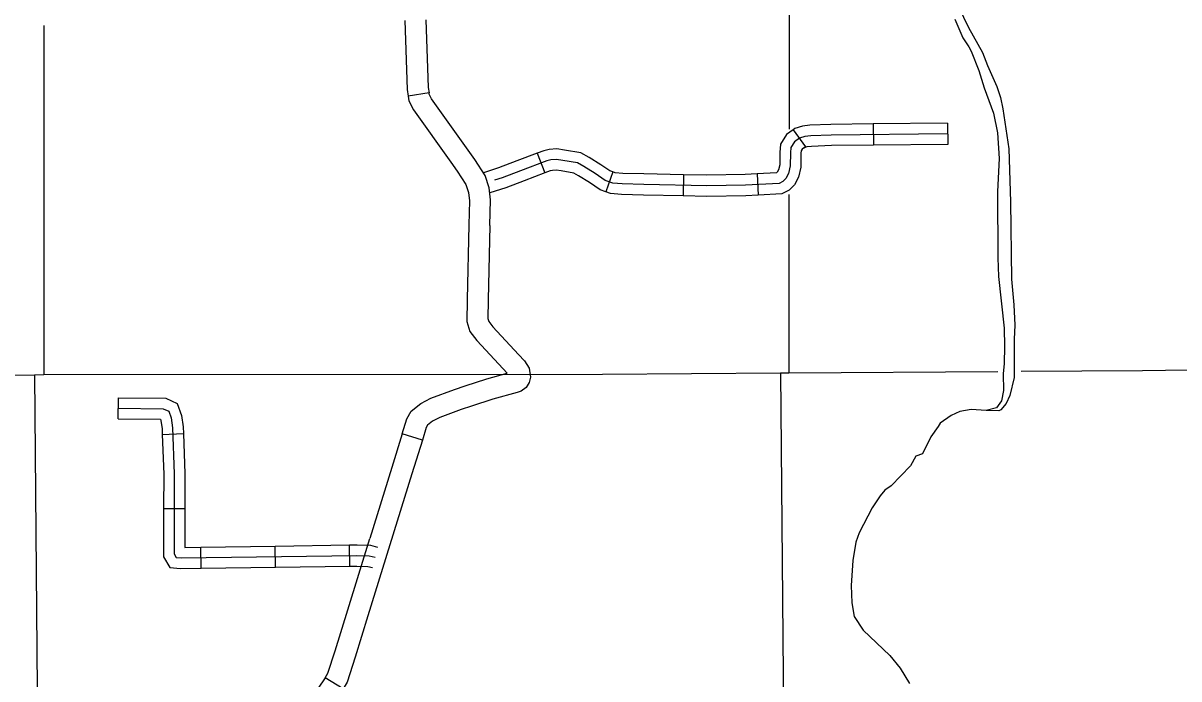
# Model space of a CAD drawing. Extents: x 1373862 to 1376999, y 1168398 to 1170455.
# Drawn here: x 1375246.2 to 1375410.3, y 1168749.6 to 1168842.6 of the extents above; entities that cross this region are included whole.
import ezdxf

# ---------------------------------------------------------------- set-up
doc = ezdxf.new("R2010")
doc.units = 0
for name, color, linetype in [('Level 31', 7, 'Continuous'), ('Level 32', 7, 'Continuous'), ('Level 35', 7, 'Continuous'), ('Level 4', 7, 'Continuous'), ('Level 5', 7, 'Continuous')]:
    doc.layers.add(name, color=color, linetype=linetype)

msp = doc.modelspace()

# ---------------------------------------------------------------- linework, layer by layer
at = {"layer": 'Level 31'}
for p, q in [((1375303.87, 1168832.76), (1375300.91, 1168832.29)), ((1375302.92, 1168783.49), (1375300.05, 1168784.38)), ((1375291.68, 1168748.23), (1375289.12, 1168749.79))]:
    msp.add_line(p, q, dxfattribs=at)
for points in [[(1375300.43, 1168843.02), (1375300.76, 1168833.23), (1375300.91, 1168832.29)], [(1375303.43, 1168843.12), (1375303.75, 1168833.52), (1375303.87, 1168832.76)], [(1375300.91, 1168832.29), (1375301.01, 1168831.61), (1375301.67, 1168830.33), (1375306.98, 1168822.9)], [(1375309.42, 1168824.64), (1375304.24, 1168831.9), (1375303.9, 1168832.56), (1375303.87, 1168832.76)], [(1375312.51, 1168813.94), (1375312.6, 1168817.58), (1375312.39, 1168819.28), (1375311.82, 1168821.03), (1375310.37, 1168823.31), (1375309.42, 1168824.64)], [(1375306.98, 1168822.9), (1375307.88, 1168821.63), (1375309.08, 1168819.74), (1375309.45, 1168818.62), (1375309.59, 1168817.44), (1375309.51, 1168814.01)], [(1375309.51, 1168814.01), (1375309.27, 1168803.45)], [(1375312.51, 1168813.94), (1375312.27, 1168803.38)], [(1375309.27, 1168803.45), (1375309.27, 1168803.41), (1375309.22, 1168800.32), (1375309.65, 1168798.88), (1375310.66, 1168797.61), (1375314.38, 1168793.6)], [(1375312.27, 1168803.38), (1375312.27, 1168803.35), (1375312.23, 1168800.74), (1375312.36, 1168800.3), (1375312.94, 1168799.57), (1375316.58, 1168795.64)], [(1375316.58, 1168795.64), (1375317.41, 1168794.73), (1375318.1, 1168793.68), (1375318.29, 1168792.44), (1375318.06, 1168791.64), (1375317.67, 1168790.93), (1375316.95, 1168790.43), (1375316.39, 1168790.26), (1375312.93, 1168789.29), (1375309.91, 1168788.32)], [(1375308.99, 1168791.18), (1375312.07, 1168792.17), (1375314.96, 1168792.97), (1375314.38, 1168793.6)], [(1375300.05, 1168784.38), (1375300.71, 1168786.5), (1375301.34, 1168787.59), (1375302.69, 1168788.67), (1375304.14, 1168789.46), (1375307.47, 1168790.68), (1375308.99, 1168791.18)], [(1375309.91, 1168788.32), (1375308.44, 1168787.85), (1375305.38, 1168786.72), (1375304.36, 1168786.16), (1375303.65, 1168785.6), (1375303.47, 1168785.28), (1375302.92, 1168783.49)], [(1375300.05, 1168784.38), (1375298.57, 1168779.61)], [(1375302.92, 1168783.49), (1375301.44, 1168778.72)], [(1375298.57, 1168779.61), (1375295.45, 1168769.52)], [(1375301.44, 1168778.72), (1375298.32, 1168768.64)], [(1375292.33, 1168759.43), (1375295.45, 1168769.52)], [(1375298.32, 1168768.64), (1375295.2, 1168758.55)], [(1375289.12, 1168749.79), (1375289.5, 1168750.42), (1375290.53, 1168753.62), (1375292.33, 1168759.43)], [(1375295.2, 1168758.55), (1375293.39, 1168752.71), (1375292.25, 1168749.16), (1375291.68, 1168748.23)], [(1375289.12, 1168749.79), (1375288.93, 1168749.47), (1375287.08, 1168746.81), (1375284.84, 1168743.9), (1375283.32, 1168740.86)]]:
    msp.add_lwpolyline(points, dxfattribs=at)
at = {"layer": 'Level 32'}
for p, q in [((1375355.54, 1168827.52), (1375357.29, 1168825.08)), ((1375366.91, 1168828.33), (1375366.94, 1168825.33)), ((1375377.47, 1168828.44), (1375377.5, 1168825.44)), ((1375319.23, 1168824.19), (1375320.29, 1168821.39)), ((1375329.95, 1168821.54), (1375328.97, 1168818.7)), ((1375340.01, 1168821.12), (1375339.95, 1168818.12)), ((1375350.46, 1168821.24), (1375350.61, 1168818.25)), ((1375259.73, 1168786.51), (1375259.77, 1168789.51)), ((1375266, 1168784.29), (1375269, 1168784.41)), ((1375266.19, 1168773.8), (1375269.19, 1168773.79)), ((1375271.51, 1168765.32), (1375271.47, 1168768.32)), ((1375282.07, 1168765.47), (1375282.03, 1168768.47)), ((1375292.63, 1168765.62), (1375292.59, 1168768.62))]:
    msp.add_line(p, q, dxfattribs=at)
for points in [[(1375355.54, 1168827.52), (1375354.62, 1168826.86), (1375353.75, 1168825.46), (1375353.67, 1168824.3), (1375353.64, 1168822.56), (1375353.49, 1168821.84), (1375353.3, 1168821.51), (1375353.18, 1168821.38), (1375350.46, 1168821.24)], [(1375366.91, 1168828.33), (1375360.92, 1168828.26), (1375357.93, 1168828.15), (1375356.88, 1168828.03), (1375355.78, 1168827.68), (1375355.54, 1168827.52)], [(1375377.47, 1168828.44), (1375366.91, 1168828.33)], [(1375377.48, 1168826.94), (1375360.95, 1168826.76), (1375358.05, 1168826.66), (1375357.2, 1168826.55), (1375356.45, 1168826.32), (1375355.73, 1168825.81), (1375355.22, 1168824.99), (1375355.17, 1168824.24), (1375355.14, 1168822.39), (1375354.91, 1168821.31), (1375354.52, 1168820.61), (1375354.09, 1168820.15), (1375353.57, 1168819.89), (1375348.79, 1168819.66), (1375343.28, 1168819.56), (1375334.34, 1168819.74), (1375331.28, 1168819.82), (1375329.97, 1168819.94), (1375328.86, 1168820.33), (1375327.45, 1168821.31), (1375325.85, 1168822.28), (1375324.93, 1168822.8), (1375322.84, 1168823.16), (1375321.94, 1168823.29), (1375321.15, 1168823.24), (1375320.61, 1168823.11), (1375316.85, 1168821.69), (1375314.25, 1168820.7), (1375313.16, 1168820.35)], [(1375319.23, 1168824.19), (1375316.32, 1168823.09), (1375313.75, 1168822.11), (1375311.58, 1168821.41)], [(1375329.95, 1168821.54), (1375329.55, 1168821.68), (1375328.27, 1168822.56), (1375326.61, 1168823.58), (1375325.43, 1168824.23), (1375323.08, 1168824.64), (1375322, 1168824.79), (1375320.92, 1168824.73), (1375320.17, 1168824.54), (1375319.23, 1168824.19)], [(1375357.29, 1168825.08), (1375356.85, 1168824.76), (1375356.69, 1168824.51), (1375356.66, 1168824.18), (1375356.64, 1168822.22), (1375356.33, 1168820.77), (1375355.74, 1168819.72), (1375354.99, 1168818.93), (1375353.96, 1168818.41), (1375350.61, 1168818.25)], [(1375366.94, 1168825.33), (1375360.99, 1168825.26), (1375358.16, 1168825.16), (1375357.51, 1168825.08), (1375357.13, 1168824.96), (1375357.29, 1168825.08)], [(1375377.5, 1168825.44), (1375366.94, 1168825.33)], [(1375320.29, 1168821.39), (1375317.38, 1168820.29), (1375314.75, 1168819.28), (1375312.48, 1168818.55)], [(1375328.97, 1168818.7), (1375328.17, 1168818.98), (1375326.63, 1168820.05), (1375325.1, 1168820.99), (1375324.42, 1168821.36), (1375322.61, 1168821.68), (1375321.89, 1168821.78), (1375321.37, 1168821.75), (1375321.05, 1168821.67), (1375320.29, 1168821.39)], [(1375340.01, 1168821.12), (1375334.37, 1168821.24), (1375331.37, 1168821.31), (1375330.29, 1168821.42), (1375329.95, 1168821.54)], [(1375350.46, 1168821.24), (1375348.74, 1168821.16), (1375343.29, 1168821.06), (1375340.01, 1168821.12)], [(1375339.95, 1168818.12), (1375334.3, 1168818.24), (1375331.18, 1168818.32), (1375329.64, 1168818.47), (1375328.97, 1168818.7)], [(1375350.61, 1168818.25), (1375348.84, 1168818.16), (1375343.28, 1168818.06), (1375339.95, 1168818.12)], [(1375259.77, 1168789.51), (1375266.49, 1168789.44), (1375268.11, 1168788.7), (1375268.72, 1168787), (1375268.96, 1168785.39), (1375269, 1168784.41)], [(1375259.75, 1168788.01), (1375266.15, 1168787.94), (1375266.91, 1168787.6), (1375267.26, 1168786.63), (1375267.46, 1168785.25), (1375267.71, 1168778.69), (1375267.67, 1168767.34), (1375267.97, 1168766.84), (1375268.66, 1168766.78), (1375293.64, 1168767.14), (1375295.37, 1168767.08), (1375296.2, 1168766.87)], [(1375259.73, 1168786.51), (1375265.73, 1168786.45), (1375265.79, 1168786.27), (1375265.97, 1168785.11), (1375266, 1168784.29)], [(1375266, 1168784.29), (1375266.21, 1168778.66), (1375266.19, 1168773.8)], [(1375269, 1168784.41), (1375269.21, 1168778.71), (1375269.19, 1168773.79)], [(1375266.19, 1168773.8), (1375266.17, 1168766.94), (1375267.07, 1168765.41), (1375268.61, 1168765.28), (1375271.51, 1168765.32)], [(1375269.19, 1168773.79), (1375269.18, 1168768.28), (1375271.47, 1168768.32)], [(1375271.47, 1168768.32), (1375282.03, 1168768.47)], [(1375282.03, 1168768.47), (1375292.59, 1168768.62)], [(1375292.59, 1168768.62), (1375293.65, 1168768.64), (1375295.58, 1168768.57), (1375296.56, 1168768.32)], [(1375271.51, 1168765.32), (1375282.07, 1168765.47)], [(1375282.07, 1168765.47), (1375292.63, 1168765.62)], [(1375292.63, 1168765.62), (1375293.62, 1168765.63), (1375295.16, 1168765.58), (1375295.84, 1168765.41)]]:
    msp.add_lwpolyline(points, dxfattribs=at)
at = {"layer": 'Level 35'}
for points in [[(1375378.35, 1168846.36), (1375380.46, 1168842.04), (1375382.43, 1168838.48), (1375383.14, 1168836.63), (1375384.46, 1168833.66), (1375384.97, 1168832.07), (1375385.31, 1168830.47), (1375386.16, 1168824.81), (1375386.39, 1168817.28), (1375386.56, 1168806.34), (1375386.9, 1168802.67), (1375387, 1168799.79), (1375386.91, 1168797.8), (1375386.93, 1168792.35), (1375386.31, 1168789.84), (1375385.81, 1168788.67), (1375385.04, 1168787.79), (1375384.76, 1168787.65), (1375382.95, 1168787.68)], [(1375378.5, 1168843.21), (1375379.64, 1168840.54), (1375380.48, 1168839.29), (1375380.81, 1168838.64), (1375381.91, 1168835.91), (1375382.69, 1168833.44), (1375383.98, 1168829.85), (1375384.58, 1168827.07), (1375384.78, 1168823.43)], [(1375384.78, 1168823.43), (1375384.55, 1168818.75), (1375384.59, 1168809.35), (1375384.71, 1168806.69), (1375385.49, 1168799.37), (1375385.57, 1168796.76), (1375385.5, 1168794.34), (1375385.37, 1168792.87), (1375385.42, 1168790.51), (1375385.14, 1168789.08), (1375384.42, 1168788.05), (1375382.95, 1168787.68), (1375380.82, 1168787.85), (1375379.19, 1168787.54), (1375377.96, 1168787), (1375376.42, 1168785.9), (1375376.16, 1168785.41), (1375375.11, 1168783.97), (1375373.92, 1168781.53)], [(1375373.92, 1168781.53), (1375372.99, 1168781.23), (1375372.23, 1168779.83), (1375369.46, 1168776.99), (1375368.59, 1168776.41), (1375367.89, 1168775.61), (1375366.77, 1168773.9), (1375364.92, 1168770.33), (1375364.47, 1168769.02), (1375364.03, 1168766.42), (1375363.8, 1168762.87), (1375363.86, 1168760.39), (1375364.22, 1168758.47), (1375365.51, 1168756.52), (1375369.27, 1168752.92), (1375370.75, 1168751.16), (1375372.08, 1168748.96)]]:
    msp.add_lwpolyline(points, dxfattribs=at)
at = {"layer": 'Level 4'}
for points in [[(1375117.45, 1168790.68), (1375142.15, 1168790.99), (1375143.8, 1168791.02), (1375247.85, 1168792.76), (1375249.18, 1168792.78), (1375328.5, 1168792.84), (1375353.77, 1168793.03), (1375354.93, 1168793.03), (1375384.63, 1168793.23)], [(1375387.92, 1168793.25), (1375405.14, 1168793.37), (1375434.62, 1168793.8)]]:
    msp.add_lwpolyline(points, dxfattribs=at)
at = {"layer": 'Level 5'}
for points in [[(1375355.01, 1168855.04), (1375354.97, 1168827.59)], [(1375249.21, 1168842.29), (1375249.18, 1168792.78)], [(1375354.96, 1168818.33), (1375354.93, 1168793.03)], [(1375247.85, 1168792.76), (1375248.75, 1168686.79)], [(1375353.77, 1168793.03), (1375354.52, 1168707.34)]]:
    msp.add_lwpolyline(points, dxfattribs=at)

doc.saveas('drawing.dxf')
